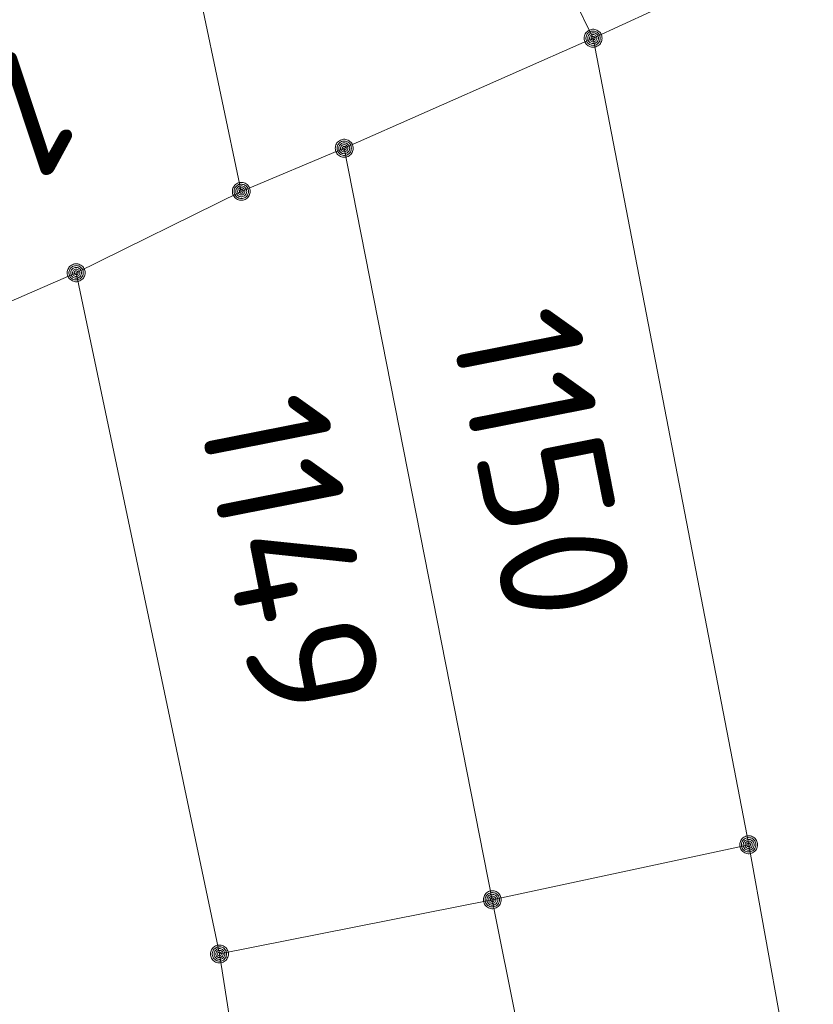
# Model space of a CAD drawing. Header units: metres. Extents: x 3425540 to 3446143, y 5432760 to 5444637.
# Tile 442 of 656: x 3436786 to 3436797, y 5443334 to 5443348. Entities that reach past the tile are written whole.
import ezdxf
from ezdxf.enums import TextEntityAlignment as Align

# ---------------------------------------------------------------- set-up
doc = ezdxf.new("R2010")
doc.units = ezdxf.units.M
doc.layers.add('B_Flurgrenzen', color=9, linetype='Continuous', lineweight=18)
doc.styles.get("Standard").update_dxf_attribs({"font": 'isocpeur.ttf'})

msp = doc.modelspace()

# ---------------------------------------------------------------- linework, layer by layer
at = {"layer": 'B_Flurgrenzen'}
for p, q in [((3436789.091, 5443358.55), (3436794.272, 5443347.932)), ((3436788.422, 5443350.222), (3436789.357, 5443345.792)), ((3436794.272, 5443347.932), (3436797.314, 5443349.337)), ((3436790.795, 5443346.394), (3436794.272, 5443347.932)), ((3436794.272, 5443347.932), (3436796.445, 5443336.661)), ((3436789.357, 5443345.792), (3436790.795, 5443346.394)), ((3436790.795, 5443346.394), (3436792.864, 5443335.893)), ((3436787.05, 5443344.654), (3436789.357, 5443345.792)), ((3436780.838, 5443341.952), (3436787.05, 5443344.654)), ((3436789.052, 5443335.135), (3436787.05, 5443344.654)), ((3436792.864, 5443335.893), (3436796.445, 5443336.661)), ((3436796.445, 5443336.661), (3436797.348, 5443331.677)), ((3436789.052, 5443335.135), (3436792.864, 5443335.893)), ((3436792.864, 5443335.893), (3436795.003, 5443325.103)), ((3436789.62, 5443331.489), (3436789.052, 5443335.135))]:
    msp.add_line(p, q, dxfattribs=at)
for points in [[(3436794.397, 5443347.932), (3436794.396, 5443347.948), (3436794.393, 5443347.963), (3436794.388, 5443347.978), (3436794.381, 5443347.992), (3436794.373, 5443348.006), (3436794.364, 5443348.018), (3436794.352, 5443348.028), (3436794.339, 5443348.037), (3436794.325, 5443348.045), (3436794.31, 5443348.051), (3436794.296, 5443348.055), (3436794.28, 5443348.057), (3436794.264, 5443348.057), (3436794.248, 5443348.055), (3436794.234, 5443348.051), (3436794.219, 5443348.045), (3436794.205, 5443348.037), (3436794.192, 5443348.028), (3436794.18, 5443348.018), (3436794.171, 5443348.006), (3436794.163, 5443347.992), (3436794.156, 5443347.978), (3436794.151, 5443347.963), (3436794.148, 5443347.948), (3436794.147, 5443347.932), (3436794.148, 5443347.916), (3436794.151, 5443347.901), (3436794.156, 5443347.886), (3436794.163, 5443347.872), (3436794.171, 5443347.858), (3436794.18, 5443347.846), (3436794.192, 5443347.836), (3436794.205, 5443347.827), (3436794.219, 5443347.819), (3436794.234, 5443347.813), (3436794.248, 5443347.809), (3436794.264, 5443347.807), (3436794.28, 5443347.807), (3436794.296, 5443347.809), (3436794.31, 5443347.813), (3436794.325, 5443347.819), (3436794.339, 5443347.827), (3436794.352, 5443347.836), (3436794.364, 5443347.846), (3436794.373, 5443347.858), (3436794.381, 5443347.872), (3436794.388, 5443347.886), (3436794.393, 5443347.901), (3436794.396, 5443347.916), (3436794.397, 5443347.932)], [(3436794.372, 5443347.932), (3436794.371, 5443347.946), (3436794.368, 5443347.96), (3436794.364, 5443347.972), (3436794.358, 5443347.985), (3436794.349, 5443347.997), (3436794.339, 5443348.007), (3436794.328, 5443348.016), (3436794.316, 5443348.023), (3436794.303, 5443348.027), (3436794.29, 5443348.03), (3436794.276, 5443348.032), (3436794.261, 5443348.031), (3436794.247, 5443348.029), (3436794.235, 5443348.026), (3436794.222, 5443348.019), (3436794.21, 5443348.011), (3436794.2, 5443348.002), (3436794.19, 5443347.991), (3436794.183, 5443347.979), (3436794.178, 5443347.966), (3436794.174, 5443347.953), (3436794.172, 5443347.939), (3436794.172, 5443347.925), (3436794.174, 5443347.911), (3436794.178, 5443347.898), (3436794.183, 5443347.885), (3436794.19, 5443347.873), (3436794.2, 5443347.862), (3436794.21, 5443347.853), (3436794.222, 5443347.845), (3436794.235, 5443347.838), (3436794.247, 5443347.835), (3436794.261, 5443347.833), (3436794.276, 5443347.832), (3436794.29, 5443347.834), (3436794.303, 5443347.837), (3436794.316, 5443347.841), (3436794.328, 5443347.848), (3436794.339, 5443347.857), (3436794.349, 5443347.867), (3436794.358, 5443347.879), (3436794.364, 5443347.892), (3436794.368, 5443347.904), (3436794.371, 5443347.918), (3436794.372, 5443347.932)], [(3436794.348, 5443347.932), (3436794.347, 5443347.944), (3436794.344, 5443347.956), (3436794.339, 5443347.967), (3436794.333, 5443347.977), (3436794.324, 5443347.987), (3436794.315, 5443347.994), (3436794.304, 5443348.001), (3436794.293, 5443348.005), (3436794.281, 5443348.007), (3436794.269, 5443348.008), (3436794.257, 5443348.006), (3436794.245, 5443348.003), (3436794.235, 5443347.998), (3436794.224, 5443347.991), (3436794.215, 5443347.982), (3436794.208, 5443347.972), (3436794.202, 5443347.962), (3436794.198, 5443347.95), (3436794.196, 5443347.938), (3436794.196, 5443347.926), (3436794.198, 5443347.914), (3436794.202, 5443347.902), (3436794.208, 5443347.892), (3436794.215, 5443347.882), (3436794.224, 5443347.873), (3436794.234, 5443347.866), (3436794.245, 5443347.861), (3436794.257, 5443347.858), (3436794.269, 5443347.856), (3436794.281, 5443347.857), (3436794.293, 5443347.859), (3436794.304, 5443347.863), (3436794.315, 5443347.87), (3436794.324, 5443347.877), (3436794.333, 5443347.887), (3436794.339, 5443347.897), (3436794.344, 5443347.908), (3436794.347, 5443347.92), (3436794.348, 5443347.932)], [(3436794.323, 5443347.932), (3436794.322, 5443347.942), (3436794.319, 5443347.952), (3436794.314, 5443347.961), (3436794.308, 5443347.968), (3436794.301, 5443347.974), (3436794.292, 5443347.979), (3436794.282, 5443347.982), (3436794.272, 5443347.983), (3436794.262, 5443347.982), (3436794.252, 5443347.979), (3436794.243, 5443347.974), (3436794.236, 5443347.968), (3436794.23, 5443347.961), (3436794.225, 5443347.952), (3436794.222, 5443347.942), (3436794.221, 5443347.932), (3436794.222, 5443347.922), (3436794.225, 5443347.912), (3436794.23, 5443347.903), (3436794.236, 5443347.896), (3436794.243, 5443347.89), (3436794.252, 5443347.885), (3436794.262, 5443347.882), (3436794.272, 5443347.881), (3436794.282, 5443347.882), (3436794.292, 5443347.885), (3436794.301, 5443347.89), (3436794.308, 5443347.896), (3436794.314, 5443347.903), (3436794.319, 5443347.912), (3436794.322, 5443347.922), (3436794.323, 5443347.932)], [(3436794.299, 5443347.932), (3436794.298, 5443347.939), (3436794.295, 5443347.946), (3436794.29, 5443347.952), (3436794.284, 5443347.956), (3436794.277, 5443347.958), (3436794.27, 5443347.959), (3436794.263, 5443347.957), (3436794.256, 5443347.954), (3436794.251, 5443347.949), (3436794.247, 5443347.943), (3436794.245, 5443347.936), (3436794.245, 5443347.928), (3436794.247, 5443347.921), (3436794.251, 5443347.915), (3436794.256, 5443347.91), (3436794.263, 5443347.907), (3436794.27, 5443347.905), (3436794.277, 5443347.906), (3436794.284, 5443347.908), (3436794.29, 5443347.912), (3436794.295, 5443347.918), (3436794.298, 5443347.925), (3436794.299, 5443347.932)], [(3436790.92, 5443346.394), (3436790.919, 5443346.41), (3436790.916, 5443346.425), (3436790.911, 5443346.44), (3436790.904, 5443346.454), (3436790.896, 5443346.468), (3436790.887, 5443346.48), (3436790.875, 5443346.49), (3436790.862, 5443346.499), (3436790.848, 5443346.507), (3436790.833, 5443346.513), (3436790.819, 5443346.517), (3436790.803, 5443346.519), (3436790.787, 5443346.519), (3436790.771, 5443346.517), (3436790.757, 5443346.513), (3436790.742, 5443346.507), (3436790.728, 5443346.499), (3436790.715, 5443346.49), (3436790.703, 5443346.48), (3436790.694, 5443346.468), (3436790.686, 5443346.454), (3436790.679, 5443346.44), (3436790.674, 5443346.425), (3436790.671, 5443346.41), (3436790.67, 5443346.394), (3436790.671, 5443346.378), (3436790.674, 5443346.363), (3436790.679, 5443346.348), (3436790.686, 5443346.334), (3436790.694, 5443346.32), (3436790.703, 5443346.308), (3436790.715, 5443346.298), (3436790.728, 5443346.289), (3436790.742, 5443346.281), (3436790.757, 5443346.275), (3436790.771, 5443346.271), (3436790.787, 5443346.269), (3436790.803, 5443346.269), (3436790.819, 5443346.271), (3436790.833, 5443346.275), (3436790.848, 5443346.281), (3436790.862, 5443346.289), (3436790.875, 5443346.298), (3436790.887, 5443346.308), (3436790.896, 5443346.32), (3436790.904, 5443346.334), (3436790.911, 5443346.348), (3436790.916, 5443346.363), (3436790.919, 5443346.378), (3436790.92, 5443346.394)], [(3436790.895, 5443346.394), (3436790.894, 5443346.408), (3436790.891, 5443346.422), (3436790.887, 5443346.434), (3436790.881, 5443346.447), (3436790.872, 5443346.459), (3436790.862, 5443346.469), (3436790.851, 5443346.478), (3436790.839, 5443346.485), (3436790.826, 5443346.489), (3436790.813, 5443346.492), (3436790.799, 5443346.494), (3436790.784, 5443346.493), (3436790.77, 5443346.491), (3436790.758, 5443346.488), (3436790.745, 5443346.481), (3436790.733, 5443346.473), (3436790.723, 5443346.464), (3436790.713, 5443346.453), (3436790.706, 5443346.441), (3436790.701, 5443346.428), (3436790.697, 5443346.415), (3436790.695, 5443346.401), (3436790.695, 5443346.387), (3436790.697, 5443346.373), (3436790.701, 5443346.36), (3436790.706, 5443346.347), (3436790.713, 5443346.335), (3436790.723, 5443346.324), (3436790.733, 5443346.315), (3436790.745, 5443346.307), (3436790.758, 5443346.3), (3436790.77, 5443346.297), (3436790.784, 5443346.295), (3436790.799, 5443346.294), (3436790.813, 5443346.296), (3436790.826, 5443346.299), (3436790.839, 5443346.303), (3436790.851, 5443346.31), (3436790.862, 5443346.319), (3436790.872, 5443346.329), (3436790.881, 5443346.341), (3436790.887, 5443346.354), (3436790.891, 5443346.366), (3436790.894, 5443346.38), (3436790.895, 5443346.394)], [(3436790.871, 5443346.394), (3436790.87, 5443346.406), (3436790.867, 5443346.418), (3436790.862, 5443346.429), (3436790.856, 5443346.439), (3436790.847, 5443346.449), (3436790.838, 5443346.456), (3436790.827, 5443346.463), (3436790.816, 5443346.467), (3436790.804, 5443346.469), (3436790.792, 5443346.47), (3436790.78, 5443346.468), (3436790.768, 5443346.465), (3436790.758, 5443346.46), (3436790.747, 5443346.453), (3436790.738, 5443346.444), (3436790.731, 5443346.434), (3436790.725, 5443346.424), (3436790.721, 5443346.412), (3436790.719, 5443346.4), (3436790.719, 5443346.388), (3436790.721, 5443346.376), (3436790.725, 5443346.364), (3436790.731, 5443346.354), (3436790.738, 5443346.344), (3436790.747, 5443346.335), (3436790.757, 5443346.328), (3436790.768, 5443346.323), (3436790.78, 5443346.32), (3436790.792, 5443346.318), (3436790.804, 5443346.319), (3436790.816, 5443346.321), (3436790.827, 5443346.325), (3436790.838, 5443346.332), (3436790.847, 5443346.339), (3436790.856, 5443346.349), (3436790.862, 5443346.359), (3436790.867, 5443346.37), (3436790.87, 5443346.382), (3436790.871, 5443346.394)], [(3436790.846, 5443346.394), (3436790.845, 5443346.404), (3436790.842, 5443346.414), (3436790.837, 5443346.423), (3436790.831, 5443346.43), (3436790.824, 5443346.436), (3436790.815, 5443346.441), (3436790.805, 5443346.444), (3436790.795, 5443346.445), (3436790.785, 5443346.444), (3436790.775, 5443346.441), (3436790.766, 5443346.436), (3436790.759, 5443346.43), (3436790.753, 5443346.423), (3436790.748, 5443346.414), (3436790.745, 5443346.404), (3436790.744, 5443346.394), (3436790.745, 5443346.384), (3436790.748, 5443346.374), (3436790.753, 5443346.365), (3436790.759, 5443346.358), (3436790.766, 5443346.352), (3436790.775, 5443346.347), (3436790.785, 5443346.344), (3436790.795, 5443346.343), (3436790.805, 5443346.344), (3436790.815, 5443346.347), (3436790.824, 5443346.352), (3436790.831, 5443346.358), (3436790.837, 5443346.365), (3436790.842, 5443346.374), (3436790.845, 5443346.384), (3436790.846, 5443346.394)], [(3436790.822, 5443346.394), (3436790.821, 5443346.401), (3436790.818, 5443346.408), (3436790.813, 5443346.414), (3436790.807, 5443346.418), (3436790.8, 5443346.42), (3436790.793, 5443346.421), (3436790.786, 5443346.419), (3436790.779, 5443346.416), (3436790.774, 5443346.411), (3436790.77, 5443346.405), (3436790.768, 5443346.398), (3436790.768, 5443346.39), (3436790.77, 5443346.383), (3436790.774, 5443346.377), (3436790.779, 5443346.372), (3436790.786, 5443346.369), (3436790.793, 5443346.367), (3436790.8, 5443346.368), (3436790.807, 5443346.37), (3436790.813, 5443346.374), (3436790.818, 5443346.38), (3436790.821, 5443346.387), (3436790.822, 5443346.394)], [(3436789.482, 5443345.792), (3436789.481, 5443345.808), (3436789.478, 5443345.823), (3436789.473, 5443345.838), (3436789.466, 5443345.852), (3436789.458, 5443345.866), (3436789.449, 5443345.878), (3436789.437, 5443345.888), (3436789.424, 5443345.897), (3436789.41, 5443345.905), (3436789.395, 5443345.911), (3436789.381, 5443345.915), (3436789.365, 5443345.917), (3436789.349, 5443345.917), (3436789.333, 5443345.915), (3436789.319, 5443345.911), (3436789.304, 5443345.905), (3436789.29, 5443345.897), (3436789.277, 5443345.888), (3436789.265, 5443345.878), (3436789.256, 5443345.866), (3436789.248, 5443345.852), (3436789.241, 5443345.838), (3436789.236, 5443345.823), (3436789.233, 5443345.808), (3436789.232, 5443345.792), (3436789.233, 5443345.776), (3436789.236, 5443345.761), (3436789.241, 5443345.746), (3436789.248, 5443345.732), (3436789.256, 5443345.718), (3436789.265, 5443345.706), (3436789.277, 5443345.696), (3436789.29, 5443345.687), (3436789.304, 5443345.679), (3436789.319, 5443345.673), (3436789.333, 5443345.669), (3436789.349, 5443345.667), (3436789.365, 5443345.667), (3436789.381, 5443345.669), (3436789.395, 5443345.673), (3436789.41, 5443345.679), (3436789.424, 5443345.687), (3436789.437, 5443345.696), (3436789.449, 5443345.706), (3436789.458, 5443345.718), (3436789.466, 5443345.732), (3436789.473, 5443345.746), (3436789.478, 5443345.761), (3436789.481, 5443345.776), (3436789.482, 5443345.792)], [(3436789.457, 5443345.792), (3436789.456, 5443345.806), (3436789.453, 5443345.82), (3436789.449, 5443345.832), (3436789.443, 5443345.845), (3436789.434, 5443345.857), (3436789.424, 5443345.867), (3436789.413, 5443345.876), (3436789.401, 5443345.883), (3436789.388, 5443345.887), (3436789.375, 5443345.89), (3436789.361, 5443345.892), (3436789.346, 5443345.891), (3436789.332, 5443345.889), (3436789.32, 5443345.886), (3436789.307, 5443345.879), (3436789.295, 5443345.871), (3436789.285, 5443345.862), (3436789.275, 5443345.851), (3436789.268, 5443345.839), (3436789.263, 5443345.826), (3436789.259, 5443345.813), (3436789.257, 5443345.799), (3436789.257, 5443345.785), (3436789.259, 5443345.771), (3436789.263, 5443345.758), (3436789.268, 5443345.745), (3436789.275, 5443345.733), (3436789.285, 5443345.722), (3436789.295, 5443345.713), (3436789.307, 5443345.705), (3436789.32, 5443345.698), (3436789.332, 5443345.695), (3436789.346, 5443345.693), (3436789.361, 5443345.692), (3436789.375, 5443345.694), (3436789.388, 5443345.697), (3436789.401, 5443345.701), (3436789.413, 5443345.708), (3436789.424, 5443345.717), (3436789.434, 5443345.727), (3436789.443, 5443345.739), (3436789.449, 5443345.752), (3436789.453, 5443345.764), (3436789.456, 5443345.778), (3436789.457, 5443345.792)], [(3436789.433, 5443345.792), (3436789.432, 5443345.804), (3436789.429, 5443345.816), (3436789.424, 5443345.827), (3436789.418, 5443345.837), (3436789.409, 5443345.847), (3436789.4, 5443345.854), (3436789.389, 5443345.861), (3436789.378, 5443345.865), (3436789.366, 5443345.867), (3436789.354, 5443345.868), (3436789.342, 5443345.866), (3436789.33, 5443345.863), (3436789.32, 5443345.858), (3436789.309, 5443345.851), (3436789.3, 5443345.842), (3436789.293, 5443345.832), (3436789.287, 5443345.822), (3436789.283, 5443345.81), (3436789.281, 5443345.798), (3436789.281, 5443345.786), (3436789.283, 5443345.774), (3436789.287, 5443345.762), (3436789.293, 5443345.752), (3436789.3, 5443345.742), (3436789.309, 5443345.733), (3436789.319, 5443345.726), (3436789.33, 5443345.721), (3436789.342, 5443345.718), (3436789.354, 5443345.716), (3436789.366, 5443345.717), (3436789.378, 5443345.719), (3436789.389, 5443345.723), (3436789.4, 5443345.73), (3436789.409, 5443345.737), (3436789.418, 5443345.747), (3436789.424, 5443345.757), (3436789.429, 5443345.768), (3436789.432, 5443345.78), (3436789.433, 5443345.792)], [(3436789.408, 5443345.792), (3436789.407, 5443345.802), (3436789.404, 5443345.812), (3436789.399, 5443345.821), (3436789.393, 5443345.828), (3436789.386, 5443345.834), (3436789.377, 5443345.839), (3436789.367, 5443345.842), (3436789.357, 5443345.843), (3436789.347, 5443345.842), (3436789.337, 5443345.839), (3436789.328, 5443345.834), (3436789.321, 5443345.828), (3436789.315, 5443345.821), (3436789.31, 5443345.812), (3436789.307, 5443345.802), (3436789.306, 5443345.792), (3436789.307, 5443345.782), (3436789.31, 5443345.772), (3436789.315, 5443345.763), (3436789.321, 5443345.756), (3436789.328, 5443345.75), (3436789.337, 5443345.745), (3436789.347, 5443345.742), (3436789.357, 5443345.741), (3436789.367, 5443345.742), (3436789.377, 5443345.745), (3436789.386, 5443345.75), (3436789.393, 5443345.756), (3436789.399, 5443345.763), (3436789.404, 5443345.772), (3436789.407, 5443345.782), (3436789.408, 5443345.792)], [(3436789.384, 5443345.792), (3436789.383, 5443345.799), (3436789.38, 5443345.806), (3436789.375, 5443345.812), (3436789.369, 5443345.816), (3436789.362, 5443345.818), (3436789.355, 5443345.819), (3436789.348, 5443345.817), (3436789.341, 5443345.814), (3436789.336, 5443345.809), (3436789.332, 5443345.803), (3436789.33, 5443345.796), (3436789.33, 5443345.788), (3436789.332, 5443345.781), (3436789.336, 5443345.775), (3436789.341, 5443345.77), (3436789.348, 5443345.767), (3436789.355, 5443345.765), (3436789.362, 5443345.766), (3436789.369, 5443345.768), (3436789.375, 5443345.772), (3436789.38, 5443345.778), (3436789.383, 5443345.785), (3436789.384, 5443345.792)], [(3436787.175, 5443344.654), (3436787.174, 5443344.67), (3436787.171, 5443344.685), (3436787.166, 5443344.7), (3436787.159, 5443344.714), (3436787.151, 5443344.728), (3436787.142, 5443344.74), (3436787.13, 5443344.75), (3436787.117, 5443344.759), (3436787.103, 5443344.767), (3436787.088, 5443344.773), (3436787.074, 5443344.777), (3436787.058, 5443344.779), (3436787.042, 5443344.779), (3436787.026, 5443344.777), (3436787.012, 5443344.773), (3436786.997, 5443344.767), (3436786.983, 5443344.759), (3436786.97, 5443344.75), (3436786.958, 5443344.74), (3436786.949, 5443344.728), (3436786.941, 5443344.714), (3436786.934, 5443344.7), (3436786.929, 5443344.685), (3436786.926, 5443344.67), (3436786.925, 5443344.654), (3436786.926, 5443344.638), (3436786.929, 5443344.623), (3436786.934, 5443344.608), (3436786.941, 5443344.594), (3436786.949, 5443344.58), (3436786.958, 5443344.568), (3436786.97, 5443344.558), (3436786.983, 5443344.549), (3436786.997, 5443344.541), (3436787.012, 5443344.535), (3436787.026, 5443344.531), (3436787.042, 5443344.529), (3436787.058, 5443344.529), (3436787.074, 5443344.531), (3436787.088, 5443344.535), (3436787.103, 5443344.541), (3436787.117, 5443344.549), (3436787.13, 5443344.558), (3436787.142, 5443344.568), (3436787.151, 5443344.58), (3436787.159, 5443344.594), (3436787.166, 5443344.608), (3436787.171, 5443344.623), (3436787.174, 5443344.638), (3436787.175, 5443344.654)], [(3436787.15, 5443344.654), (3436787.149, 5443344.668), (3436787.146, 5443344.682), (3436787.142, 5443344.694), (3436787.136, 5443344.707), (3436787.127, 5443344.719), (3436787.117, 5443344.729), (3436787.106, 5443344.738), (3436787.094, 5443344.745), (3436787.081, 5443344.749), (3436787.068, 5443344.752), (3436787.054, 5443344.754), (3436787.039, 5443344.753), (3436787.025, 5443344.751), (3436787.013, 5443344.748), (3436787, 5443344.741), (3436786.988, 5443344.733), (3436786.978, 5443344.724), (3436786.968, 5443344.713), (3436786.961, 5443344.701), (3436786.956, 5443344.688), (3436786.952, 5443344.675), (3436786.95, 5443344.661), (3436786.95, 5443344.647), (3436786.952, 5443344.633), (3436786.956, 5443344.62), (3436786.961, 5443344.607), (3436786.968, 5443344.595), (3436786.978, 5443344.584), (3436786.988, 5443344.575), (3436787, 5443344.567), (3436787.013, 5443344.56), (3436787.025, 5443344.557), (3436787.039, 5443344.555), (3436787.054, 5443344.554), (3436787.068, 5443344.556), (3436787.081, 5443344.559), (3436787.094, 5443344.563), (3436787.106, 5443344.57), (3436787.117, 5443344.579), (3436787.127, 5443344.589), (3436787.136, 5443344.601), (3436787.142, 5443344.614), (3436787.146, 5443344.626), (3436787.149, 5443344.64), (3436787.15, 5443344.654)], [(3436787.126, 5443344.654), (3436787.125, 5443344.666), (3436787.122, 5443344.678), (3436787.117, 5443344.689), (3436787.111, 5443344.699), (3436787.102, 5443344.709), (3436787.093, 5443344.716), (3436787.082, 5443344.723), (3436787.071, 5443344.727), (3436787.059, 5443344.729), (3436787.047, 5443344.73), (3436787.035, 5443344.728), (3436787.023, 5443344.725), (3436787.013, 5443344.72), (3436787.002, 5443344.713), (3436786.993, 5443344.704), (3436786.986, 5443344.694), (3436786.98, 5443344.684), (3436786.976, 5443344.672), (3436786.974, 5443344.66), (3436786.974, 5443344.648), (3436786.976, 5443344.636), (3436786.98, 5443344.624), (3436786.986, 5443344.614), (3436786.993, 5443344.604), (3436787.002, 5443344.595), (3436787.012, 5443344.588), (3436787.023, 5443344.583), (3436787.035, 5443344.58), (3436787.047, 5443344.578), (3436787.059, 5443344.579), (3436787.071, 5443344.581), (3436787.082, 5443344.585), (3436787.093, 5443344.592), (3436787.102, 5443344.599), (3436787.111, 5443344.609), (3436787.117, 5443344.619), (3436787.122, 5443344.63), (3436787.125, 5443344.642), (3436787.126, 5443344.654)], [(3436787.101, 5443344.654), (3436787.1, 5443344.664), (3436787.097, 5443344.674), (3436787.092, 5443344.683), (3436787.086, 5443344.69), (3436787.079, 5443344.696), (3436787.07, 5443344.701), (3436787.06, 5443344.704), (3436787.05, 5443344.705), (3436787.04, 5443344.704), (3436787.03, 5443344.701), (3436787.021, 5443344.696), (3436787.014, 5443344.69), (3436787.008, 5443344.683), (3436787.003, 5443344.674), (3436787, 5443344.664), (3436786.999, 5443344.654), (3436787, 5443344.644), (3436787.003, 5443344.634), (3436787.008, 5443344.625), (3436787.014, 5443344.618), (3436787.021, 5443344.612), (3436787.03, 5443344.607), (3436787.04, 5443344.604), (3436787.05, 5443344.603), (3436787.06, 5443344.604), (3436787.07, 5443344.607), (3436787.079, 5443344.612), (3436787.086, 5443344.618), (3436787.092, 5443344.625), (3436787.097, 5443344.634), (3436787.1, 5443344.644), (3436787.101, 5443344.654)], [(3436787.077, 5443344.654), (3436787.076, 5443344.661), (3436787.073, 5443344.668), (3436787.068, 5443344.674), (3436787.062, 5443344.678), (3436787.055, 5443344.68), (3436787.048, 5443344.681), (3436787.041, 5443344.679), (3436787.034, 5443344.676), (3436787.029, 5443344.671), (3436787.025, 5443344.665), (3436787.023, 5443344.658), (3436787.023, 5443344.65), (3436787.025, 5443344.643), (3436787.029, 5443344.637), (3436787.034, 5443344.632), (3436787.041, 5443344.629), (3436787.048, 5443344.627), (3436787.055, 5443344.628), (3436787.062, 5443344.63), (3436787.068, 5443344.634), (3436787.073, 5443344.64), (3436787.076, 5443344.647), (3436787.077, 5443344.654)], [(3436796.57, 5443336.661), (3436796.569, 5443336.677), (3436796.566, 5443336.692), (3436796.561, 5443336.707), (3436796.554, 5443336.721), (3436796.546, 5443336.735), (3436796.537, 5443336.747), (3436796.525, 5443336.757), (3436796.512, 5443336.766), (3436796.498, 5443336.774), (3436796.483, 5443336.78), (3436796.469, 5443336.784), (3436796.453, 5443336.786), (3436796.437, 5443336.786), (3436796.421, 5443336.784), (3436796.407, 5443336.78), (3436796.392, 5443336.774), (3436796.378, 5443336.766), (3436796.365, 5443336.757), (3436796.353, 5443336.747), (3436796.344, 5443336.735), (3436796.336, 5443336.721), (3436796.329, 5443336.707), (3436796.324, 5443336.692), (3436796.321, 5443336.677), (3436796.32, 5443336.661), (3436796.321, 5443336.645), (3436796.324, 5443336.63), (3436796.329, 5443336.615), (3436796.336, 5443336.601), (3436796.344, 5443336.587), (3436796.353, 5443336.575), (3436796.365, 5443336.565), (3436796.378, 5443336.556), (3436796.392, 5443336.548), (3436796.407, 5443336.542), (3436796.421, 5443336.538), (3436796.437, 5443336.536), (3436796.453, 5443336.536), (3436796.469, 5443336.538), (3436796.483, 5443336.542), (3436796.498, 5443336.548), (3436796.512, 5443336.556), (3436796.525, 5443336.565), (3436796.537, 5443336.575), (3436796.546, 5443336.587), (3436796.554, 5443336.601), (3436796.561, 5443336.615), (3436796.566, 5443336.63), (3436796.569, 5443336.645), (3436796.57, 5443336.661)], [(3436796.545, 5443336.661), (3436796.544, 5443336.675), (3436796.541, 5443336.689), (3436796.537, 5443336.701), (3436796.531, 5443336.714), (3436796.522, 5443336.726), (3436796.512, 5443336.736), (3436796.501, 5443336.745), (3436796.489, 5443336.752), (3436796.476, 5443336.756), (3436796.463, 5443336.759), (3436796.449, 5443336.761), (3436796.434, 5443336.76), (3436796.42, 5443336.758), (3436796.408, 5443336.755), (3436796.395, 5443336.748), (3436796.383, 5443336.74), (3436796.373, 5443336.731), (3436796.363, 5443336.72), (3436796.356, 5443336.708), (3436796.351, 5443336.695), (3436796.347, 5443336.682), (3436796.345, 5443336.668), (3436796.345, 5443336.654), (3436796.347, 5443336.64), (3436796.351, 5443336.627), (3436796.356, 5443336.614), (3436796.363, 5443336.602), (3436796.373, 5443336.591), (3436796.383, 5443336.582), (3436796.395, 5443336.574), (3436796.408, 5443336.567), (3436796.42, 5443336.564), (3436796.434, 5443336.562), (3436796.449, 5443336.561), (3436796.463, 5443336.563), (3436796.476, 5443336.566), (3436796.489, 5443336.57), (3436796.501, 5443336.577), (3436796.512, 5443336.586), (3436796.522, 5443336.596), (3436796.531, 5443336.608), (3436796.537, 5443336.621), (3436796.541, 5443336.633), (3436796.544, 5443336.647), (3436796.545, 5443336.661)], [(3436796.521, 5443336.661), (3436796.52, 5443336.673), (3436796.517, 5443336.685), (3436796.512, 5443336.696), (3436796.506, 5443336.706), (3436796.497, 5443336.716), (3436796.488, 5443336.723), (3436796.477, 5443336.73), (3436796.466, 5443336.734), (3436796.454, 5443336.736), (3436796.442, 5443336.737), (3436796.43, 5443336.735), (3436796.418, 5443336.732), (3436796.408, 5443336.727), (3436796.397, 5443336.72), (3436796.388, 5443336.711), (3436796.381, 5443336.701), (3436796.375, 5443336.691), (3436796.371, 5443336.679), (3436796.369, 5443336.667), (3436796.369, 5443336.655), (3436796.371, 5443336.643), (3436796.375, 5443336.631), (3436796.381, 5443336.621), (3436796.388, 5443336.611), (3436796.397, 5443336.602), (3436796.407, 5443336.595), (3436796.418, 5443336.59), (3436796.43, 5443336.587), (3436796.442, 5443336.585), (3436796.454, 5443336.586), (3436796.466, 5443336.588), (3436796.477, 5443336.592), (3436796.488, 5443336.599), (3436796.497, 5443336.606), (3436796.506, 5443336.616), (3436796.512, 5443336.626), (3436796.517, 5443336.637), (3436796.52, 5443336.649), (3436796.521, 5443336.661)], [(3436796.496, 5443336.661), (3436796.495, 5443336.671), (3436796.492, 5443336.681), (3436796.487, 5443336.69), (3436796.481, 5443336.697), (3436796.474, 5443336.703), (3436796.465, 5443336.708), (3436796.455, 5443336.711), (3436796.445, 5443336.712), (3436796.435, 5443336.711), (3436796.425, 5443336.708), (3436796.416, 5443336.703), (3436796.409, 5443336.697), (3436796.403, 5443336.69), (3436796.398, 5443336.681), (3436796.395, 5443336.671), (3436796.394, 5443336.661), (3436796.395, 5443336.651), (3436796.398, 5443336.641), (3436796.403, 5443336.632), (3436796.409, 5443336.625), (3436796.416, 5443336.619), (3436796.425, 5443336.614), (3436796.435, 5443336.611), (3436796.445, 5443336.61), (3436796.455, 5443336.611), (3436796.465, 5443336.614), (3436796.474, 5443336.619), (3436796.481, 5443336.625), (3436796.487, 5443336.632), (3436796.492, 5443336.641), (3436796.495, 5443336.651), (3436796.496, 5443336.661)], [(3436796.472, 5443336.661), (3436796.471, 5443336.668), (3436796.468, 5443336.675), (3436796.463, 5443336.681), (3436796.457, 5443336.685), (3436796.45, 5443336.687), (3436796.443, 5443336.688), (3436796.436, 5443336.686), (3436796.429, 5443336.683), (3436796.424, 5443336.678), (3436796.42, 5443336.672), (3436796.418, 5443336.665), (3436796.418, 5443336.657), (3436796.42, 5443336.65), (3436796.424, 5443336.644), (3436796.429, 5443336.639), (3436796.436, 5443336.636), (3436796.443, 5443336.634), (3436796.45, 5443336.635), (3436796.457, 5443336.637), (3436796.463, 5443336.641), (3436796.468, 5443336.647), (3436796.471, 5443336.654), (3436796.472, 5443336.661)], [(3436792.989, 5443335.893), (3436792.988, 5443335.909), (3436792.985, 5443335.924), (3436792.98, 5443335.939), (3436792.973, 5443335.953), (3436792.965, 5443335.967), (3436792.956, 5443335.979), (3436792.944, 5443335.989), (3436792.931, 5443335.998), (3436792.917, 5443336.006), (3436792.902, 5443336.012), (3436792.888, 5443336.016), (3436792.872, 5443336.018), (3436792.856, 5443336.018), (3436792.84, 5443336.016), (3436792.826, 5443336.012), (3436792.811, 5443336.006), (3436792.797, 5443335.998), (3436792.784, 5443335.989), (3436792.772, 5443335.979), (3436792.763, 5443335.967), (3436792.755, 5443335.953), (3436792.748, 5443335.939), (3436792.743, 5443335.924), (3436792.74, 5443335.909), (3436792.739, 5443335.893), (3436792.74, 5443335.877), (3436792.743, 5443335.862), (3436792.748, 5443335.847), (3436792.755, 5443335.833), (3436792.763, 5443335.819), (3436792.772, 5443335.807), (3436792.784, 5443335.797), (3436792.797, 5443335.788), (3436792.811, 5443335.78), (3436792.826, 5443335.774), (3436792.84, 5443335.77), (3436792.856, 5443335.768), (3436792.872, 5443335.768), (3436792.888, 5443335.77), (3436792.902, 5443335.774), (3436792.917, 5443335.78), (3436792.931, 5443335.788), (3436792.944, 5443335.797), (3436792.956, 5443335.807), (3436792.965, 5443335.819), (3436792.973, 5443335.833), (3436792.98, 5443335.847), (3436792.985, 5443335.862), (3436792.988, 5443335.877), (3436792.989, 5443335.893)], [(3436792.964, 5443335.893), (3436792.963, 5443335.907), (3436792.96, 5443335.921), (3436792.956, 5443335.933), (3436792.95, 5443335.946), (3436792.941, 5443335.958), (3436792.931, 5443335.968), (3436792.92, 5443335.977), (3436792.908, 5443335.984), (3436792.895, 5443335.988), (3436792.882, 5443335.991), (3436792.868, 5443335.993), (3436792.853, 5443335.992), (3436792.839, 5443335.99), (3436792.827, 5443335.987), (3436792.814, 5443335.98), (3436792.802, 5443335.972), (3436792.792, 5443335.963), (3436792.782, 5443335.952), (3436792.775, 5443335.94), (3436792.77, 5443335.927), (3436792.766, 5443335.914), (3436792.764, 5443335.9), (3436792.764, 5443335.886), (3436792.766, 5443335.872), (3436792.77, 5443335.859), (3436792.775, 5443335.846), (3436792.782, 5443335.834), (3436792.792, 5443335.823), (3436792.802, 5443335.814), (3436792.814, 5443335.806), (3436792.827, 5443335.799), (3436792.839, 5443335.796), (3436792.853, 5443335.794), (3436792.868, 5443335.793), (3436792.882, 5443335.795), (3436792.895, 5443335.798), (3436792.908, 5443335.802), (3436792.92, 5443335.809), (3436792.931, 5443335.818), (3436792.941, 5443335.828), (3436792.95, 5443335.84), (3436792.956, 5443335.853), (3436792.96, 5443335.865), (3436792.963, 5443335.879), (3436792.964, 5443335.893)], [(3436792.94, 5443335.893), (3436792.939, 5443335.905), (3436792.936, 5443335.917), (3436792.931, 5443335.928), (3436792.925, 5443335.938), (3436792.916, 5443335.948), (3436792.907, 5443335.955), (3436792.896, 5443335.962), (3436792.885, 5443335.966), (3436792.873, 5443335.968), (3436792.861, 5443335.969), (3436792.849, 5443335.967), (3436792.837, 5443335.964), (3436792.827, 5443335.959), (3436792.816, 5443335.952), (3436792.807, 5443335.943), (3436792.8, 5443335.933), (3436792.794, 5443335.923), (3436792.79, 5443335.911), (3436792.788, 5443335.899), (3436792.788, 5443335.887), (3436792.79, 5443335.875), (3436792.794, 5443335.863), (3436792.8, 5443335.853), (3436792.807, 5443335.843), (3436792.816, 5443335.834), (3436792.826, 5443335.827), (3436792.837, 5443335.822), (3436792.849, 5443335.819), (3436792.861, 5443335.817), (3436792.873, 5443335.818), (3436792.885, 5443335.82), (3436792.896, 5443335.824), (3436792.907, 5443335.831), (3436792.916, 5443335.838), (3436792.925, 5443335.848), (3436792.931, 5443335.858), (3436792.936, 5443335.869), (3436792.939, 5443335.881), (3436792.94, 5443335.893)], [(3436792.915, 5443335.893), (3436792.914, 5443335.903), (3436792.911, 5443335.913), (3436792.906, 5443335.922), (3436792.9, 5443335.929), (3436792.893, 5443335.935), (3436792.884, 5443335.94), (3436792.874, 5443335.943), (3436792.864, 5443335.944), (3436792.854, 5443335.943), (3436792.844, 5443335.94), (3436792.835, 5443335.935), (3436792.828, 5443335.929), (3436792.822, 5443335.922), (3436792.817, 5443335.913), (3436792.814, 5443335.903), (3436792.813, 5443335.893), (3436792.814, 5443335.883), (3436792.817, 5443335.873), (3436792.822, 5443335.864), (3436792.828, 5443335.857), (3436792.835, 5443335.851), (3436792.844, 5443335.846), (3436792.854, 5443335.843), (3436792.864, 5443335.842), (3436792.874, 5443335.843), (3436792.884, 5443335.846), (3436792.893, 5443335.851), (3436792.9, 5443335.857), (3436792.906, 5443335.864), (3436792.911, 5443335.873), (3436792.914, 5443335.883), (3436792.915, 5443335.893)], [(3436792.891, 5443335.893), (3436792.89, 5443335.9), (3436792.887, 5443335.907), (3436792.882, 5443335.913), (3436792.876, 5443335.917), (3436792.869, 5443335.919), (3436792.862, 5443335.92), (3436792.855, 5443335.918), (3436792.848, 5443335.915), (3436792.843, 5443335.91), (3436792.839, 5443335.904), (3436792.837, 5443335.897), (3436792.837, 5443335.889), (3436792.839, 5443335.882), (3436792.843, 5443335.876), (3436792.848, 5443335.871), (3436792.855, 5443335.868), (3436792.862, 5443335.866), (3436792.869, 5443335.867), (3436792.876, 5443335.869), (3436792.882, 5443335.873), (3436792.887, 5443335.879), (3436792.89, 5443335.886), (3436792.891, 5443335.893)], [(3436789.177, 5443335.135), (3436789.176, 5443335.151), (3436789.173, 5443335.166), (3436789.168, 5443335.181), (3436789.161, 5443335.195), (3436789.153, 5443335.209), (3436789.144, 5443335.221), (3436789.132, 5443335.231), (3436789.119, 5443335.24), (3436789.105, 5443335.248), (3436789.09, 5443335.254), (3436789.076, 5443335.258), (3436789.06, 5443335.26), (3436789.044, 5443335.26), (3436789.028, 5443335.258), (3436789.014, 5443335.254), (3436788.999, 5443335.248), (3436788.985, 5443335.24), (3436788.972, 5443335.231), (3436788.96, 5443335.221), (3436788.951, 5443335.209), (3436788.943, 5443335.195), (3436788.936, 5443335.181), (3436788.931, 5443335.166), (3436788.928, 5443335.151), (3436788.927, 5443335.135), (3436788.928, 5443335.119), (3436788.931, 5443335.104), (3436788.936, 5443335.089), (3436788.943, 5443335.075), (3436788.951, 5443335.061), (3436788.96, 5443335.049), (3436788.972, 5443335.039), (3436788.985, 5443335.03), (3436788.999, 5443335.022), (3436789.014, 5443335.016), (3436789.028, 5443335.012), (3436789.044, 5443335.01), (3436789.06, 5443335.01), (3436789.076, 5443335.012), (3436789.09, 5443335.016), (3436789.105, 5443335.022), (3436789.119, 5443335.03), (3436789.132, 5443335.039), (3436789.144, 5443335.049), (3436789.153, 5443335.061), (3436789.161, 5443335.075), (3436789.168, 5443335.089), (3436789.173, 5443335.104), (3436789.176, 5443335.119), (3436789.177, 5443335.135)], [(3436789.152, 5443335.135), (3436789.151, 5443335.149), (3436789.148, 5443335.163), (3436789.144, 5443335.175), (3436789.138, 5443335.188), (3436789.129, 5443335.2), (3436789.119, 5443335.21), (3436789.108, 5443335.219), (3436789.096, 5443335.226), (3436789.083, 5443335.23), (3436789.07, 5443335.233), (3436789.056, 5443335.235), (3436789.041, 5443335.234), (3436789.027, 5443335.232), (3436789.015, 5443335.229), (3436789.002, 5443335.222), (3436788.99, 5443335.214), (3436788.98, 5443335.205), (3436788.97, 5443335.194), (3436788.963, 5443335.182), (3436788.958, 5443335.169), (3436788.954, 5443335.156), (3436788.952, 5443335.142), (3436788.952, 5443335.128), (3436788.954, 5443335.114), (3436788.958, 5443335.101), (3436788.963, 5443335.088), (3436788.97, 5443335.076), (3436788.98, 5443335.065), (3436788.99, 5443335.056), (3436789.002, 5443335.048), (3436789.015, 5443335.041), (3436789.027, 5443335.038), (3436789.041, 5443335.036), (3436789.056, 5443335.035), (3436789.07, 5443335.037), (3436789.083, 5443335.04), (3436789.096, 5443335.044), (3436789.108, 5443335.051), (3436789.119, 5443335.06), (3436789.129, 5443335.07), (3436789.138, 5443335.082), (3436789.144, 5443335.095), (3436789.148, 5443335.107), (3436789.151, 5443335.121), (3436789.152, 5443335.135)], [(3436789.128, 5443335.135), (3436789.127, 5443335.147), (3436789.124, 5443335.159), (3436789.119, 5443335.17), (3436789.113, 5443335.18), (3436789.104, 5443335.19), (3436789.095, 5443335.197), (3436789.084, 5443335.204), (3436789.073, 5443335.208), (3436789.061, 5443335.21), (3436789.049, 5443335.211), (3436789.037, 5443335.209), (3436789.025, 5443335.206), (3436789.015, 5443335.201), (3436789.004, 5443335.194), (3436788.995, 5443335.185), (3436788.988, 5443335.175), (3436788.982, 5443335.165), (3436788.978, 5443335.153), (3436788.976, 5443335.141), (3436788.976, 5443335.129), (3436788.978, 5443335.117), (3436788.982, 5443335.105), (3436788.988, 5443335.095), (3436788.995, 5443335.085), (3436789.004, 5443335.076), (3436789.014, 5443335.069), (3436789.025, 5443335.064), (3436789.037, 5443335.061), (3436789.049, 5443335.059), (3436789.061, 5443335.06), (3436789.073, 5443335.062), (3436789.084, 5443335.066), (3436789.095, 5443335.073), (3436789.104, 5443335.08), (3436789.113, 5443335.09), (3436789.119, 5443335.1), (3436789.124, 5443335.111), (3436789.127, 5443335.123), (3436789.128, 5443335.135)], [(3436789.103, 5443335.135), (3436789.102, 5443335.145), (3436789.099, 5443335.155), (3436789.094, 5443335.164), (3436789.088, 5443335.171), (3436789.081, 5443335.177), (3436789.072, 5443335.182), (3436789.062, 5443335.185), (3436789.052, 5443335.186), (3436789.042, 5443335.185), (3436789.032, 5443335.182), (3436789.023, 5443335.177), (3436789.016, 5443335.171), (3436789.01, 5443335.164), (3436789.005, 5443335.155), (3436789.002, 5443335.145), (3436789.001, 5443335.135), (3436789.002, 5443335.125), (3436789.005, 5443335.115), (3436789.01, 5443335.106), (3436789.016, 5443335.099), (3436789.023, 5443335.093), (3436789.032, 5443335.088), (3436789.042, 5443335.085), (3436789.052, 5443335.084), (3436789.062, 5443335.085), (3436789.072, 5443335.088), (3436789.081, 5443335.093), (3436789.088, 5443335.099), (3436789.094, 5443335.106), (3436789.099, 5443335.115), (3436789.102, 5443335.125), (3436789.103, 5443335.135)], [(3436789.079, 5443335.135), (3436789.078, 5443335.142), (3436789.075, 5443335.149), (3436789.07, 5443335.155), (3436789.064, 5443335.159), (3436789.057, 5443335.161), (3436789.05, 5443335.162), (3436789.043, 5443335.16), (3436789.036, 5443335.157), (3436789.031, 5443335.152), (3436789.027, 5443335.146), (3436789.025, 5443335.139), (3436789.025, 5443335.131), (3436789.027, 5443335.124), (3436789.031, 5443335.118), (3436789.036, 5443335.113), (3436789.043, 5443335.11), (3436789.05, 5443335.108), (3436789.057, 5443335.109), (3436789.064, 5443335.111), (3436789.07, 5443335.115), (3436789.075, 5443335.121), (3436789.078, 5443335.128), (3436789.079, 5443335.135)]]:
    msp.add_lwpolyline(points, dxfattribs=at)

# ---------------------------------------------------------------- texts
for s, rotation, p in [('1125', 198.3276, (3436784.846, 5443346.371)), ('1150', 281.1705, (3436793.56, 5443341.984)), ('1149', 281.1705, (3436790.053, 5443340.709))]:
    msp.add_text(s, height=1.8, rotation=rotation, dxfattribs=at).set_placement(p, align=Align.MIDDLE)

doc.saveas('drawing.dxf')
